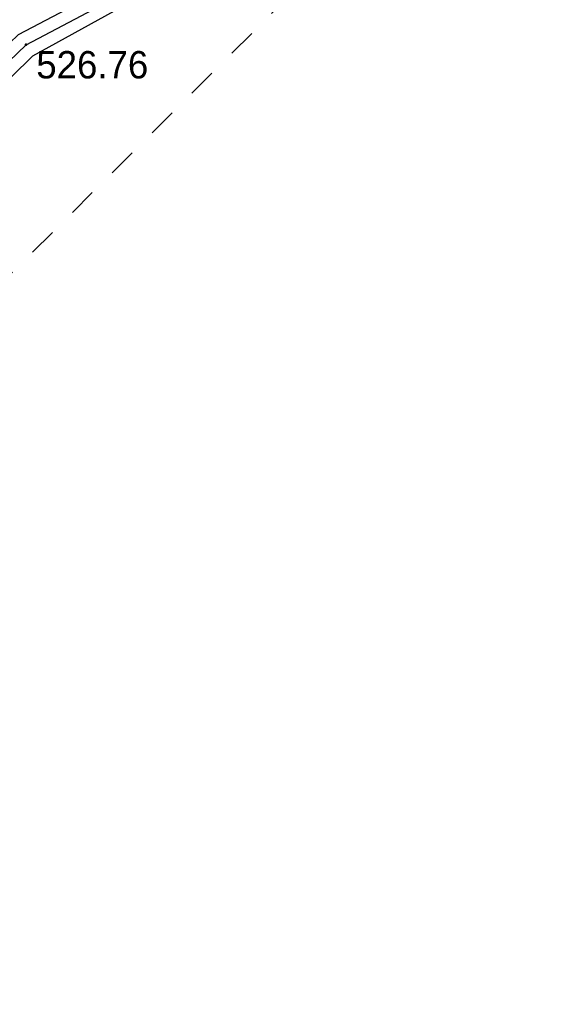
# Model space of a CAD drawing. Header units: millimetres. Extents: x -1999051 to 910003, y -179169 to 459591.
# Tile 454 of 656: x -156118 to -139451, y 154199 to 185675. Entities that reach past the tile are written whole.
import ezdxf

# ---------------------------------------------------------------- set-up
doc = ezdxf.new("R2010")
doc.units = ezdxf.units.MM
doc.linetypes.add('Д_ТРОТ_ТРУБА', pattern=[3, 1.5, -1.5])
for name, color, linetype in [('(004) Точки рельефа', 7, 'Continuous'), ('(013) Газ', 30, 'ИК_Газопровод -------г--------'), ('(025) Дорога', 7, 'Continuous'), ('(040) Ограда', 7, 'Continuous')]:
    doc.layers.add(name, color=color, linetype=linetype)
doc.styles.add('D-431', font='txt')
doc.styles.get("Standard").update_dxf_attribs({"font": 'isocpeui.ttf'})
doc.linetypes.add('GAZ_VOZDUSH', pattern='A,1,-2,["~",Standard,S=3,R=0,X=-1.5,Y=-1.5],-1,10', length=14)
doc.linetypes.add('ИК_Газопровод -------г--------', pattern='A,9,-0.6,["Г",Standard,S=1.2,R=0,X=0,Y=-0.6],-1.2', length=10.8)
doc.linetypes.add('ОГРАДА_БЕТ', pattern='A,4,["|",Standard,S=0.8,R=0,X=0,Y=-0.8],4', length=8)

# ---------------------------------------------------------------- blocks, each defined once
blk = doc.blocks.new('A$C05d28b1e')
at = {"layer": '(004) Точки рельефа', "color": 7, "linetype": 'ByBlock', "lineweight": -2}
blk.add_point((-10854, -78906), dxfattribs=at)
at = {"layer": '(013) Газ', "linetype": 'GAZ_VOZDUSH', "ltscale": 600, "flags": 128}
blk.add_lwpolyline([(139039, 153682), (138885, 152734), (135454, 145357), (130316, 142546), (115842, 109039), (104824, 79051), (99727, 68744), (82201, 34139), (52809, 3628), (56082, -3749), (32593, -24350), (33828, -29046), (31852, -35564), (-6995, -77251), (-10648, -79274), (-22017, -90450), (-29954, -94459), (-74554, -132816), (-76953, -135094)], dxfattribs=at)
at = {"layer": '(025) Дорога', "linetype": 'Д_ТРОТ_ТРУБА', "ltscale": 600, "flags": 128}
blk.add_lwpolyline([(150815, 142076), (135921, 113311), (125552, 93370), (117383, 77821), (104208, 56333), (99627, 49152), (88708, 25275), (72217, 300), (60109, -13961), (40976, -33812), (21855, -53057), (7525, -67385), (-21145, -96032), (-41237, -115998), (-56020, -131074), (-73097, -148290), (-76079, -151266)], dxfattribs=at)
at = {"layer": '(040) Ограда', "linetype": 'ОГРАДА_БЕТ', "ltscale": 600, "flags": 128}
blk.add_lwpolyline([(-23513, -90527), (-22899, -89942), (-11091, -78579), (-7580, -76723), (1156, -67607)], dxfattribs=at)
at = {"layer": '(040) Ограда', "ltscale": 600, "flags": 128}
blk.add_lwpolyline([(-23270, -90848), (-22622, -90231), (-10854, -78906), (-7336, -77046), (1445, -67884)], dxfattribs=at)
at = {"layer": '(004) Точки рельефа', "linetype": 'ByBlock', "insert": (-10528, -79553), "char_height": 875, "attachment_point": 4, "style": 'D-431'}
blk.add_mtext('526.76', dxfattribs=at)

msp = doc.modelspace()

# ---------------------------------------------------------------- block references
at = {"color": 5, "lineweight": 50}
msp.add_blockref('A$C05d28b1e', (-145060.56, 263782.58), dxfattribs=at)

doc.saveas('drawing.dxf')
